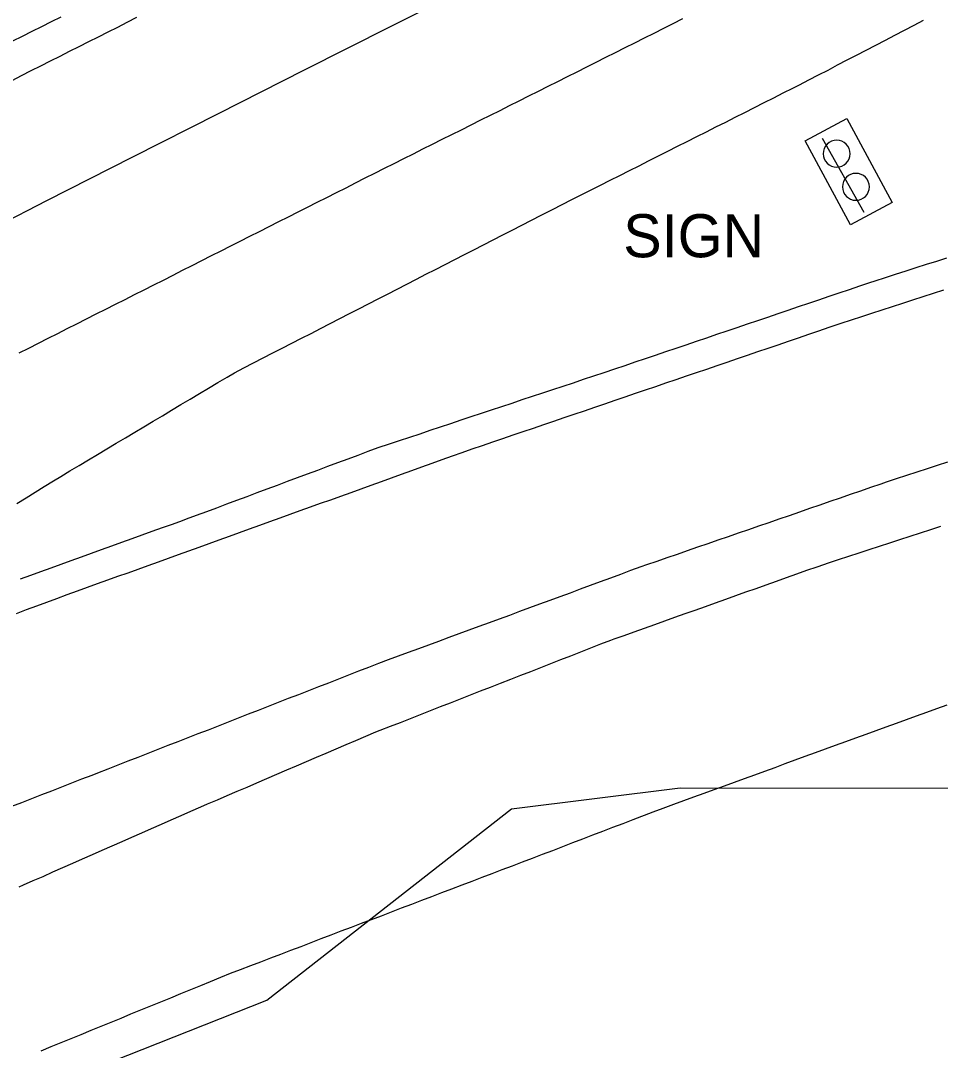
# Model space of a CAD drawing. Extents: x 1901471 to 1963503, y 756461 to 799997.
# Drawn here: x 1928749.8 to 1928835.2, y 772581.7 to 772677.3 of the extents above; entities that cross this region are included whole.
import ezdxf

# ---------------------------------------------------------------- set-up
doc = ezdxf.new("R2010")
doc.units = 0
for name, color, linetype in [('Default', 7, 'Continuous'), ('RD_EX_Bldg', 7, 'Continuous'), ('RD_EX_Conc', 7, 'Continuous'), ('RD_EX_H2O', 7, 'Continuous'), ('RD_EX_Road', 7, 'Continuous'), ('RD_EX_VEG', 7, 'Continuous'), ('RD_HC_Cl', 7, 'Continuous')]:
    doc.layers.add(name, color=color, linetype=linetype)

# ---------------------------------------------------------------- blocks, each defined once
blk = doc.blocks.new('SIGNPOST')
at = {"layer": 'Default'}
for start, end in [(90, 270), (270, 90)]:
    blk.add_arc((0, 0), 0.127, start, end, dxfattribs=at)

msp = doc.modelspace()

# ---------------------------------------------------------------- linework, layer by layer
at = {"layer": 'RD_EX_Bldg'}
msp.add_lwpolyline([(1928824.18, 772666.36), (1928828.05, 772659.49)], dxfattribs=at)
at = {"layer": 'RD_EX_Conc'}
msp.add_lwpolyline([(1928826.47, 772668.19), (1928830.68, 772660.39), (1928826.82, 772658.3), (1928822.61, 772666.1)], close=True, dxfattribs=at)
at = {"layer": 'RD_EX_H2O'}
msp.add_lwpolyline([(1928751.69, 772581.67), (1928752.62, 772582.05), (1928753.54, 772582.43), (1928754.47, 772582.8), (1928755.39, 772583.18), (1928756.32, 772583.56), (1928758.17, 772584.32), (1928759.1, 772584.7), (1928760.02, 772585.08), (1928760.95, 772585.45), (1928761.87, 772585.83), (1928762.8, 772586.21), (1928763.72, 772586.59), (1928764.65, 772586.97), (1928764.65, 772586.97), (1928765.57, 772587.35), (1928766.5, 772587.73), (1928767.42, 772588.1), (1928768.35, 772588.48), (1928769.27, 772588.86), (1928770.2, 772589.22), (1928771.14, 772589.57), (1928772.07, 772589.93), (1928773.01, 772590.29), (1928773.94, 772590.64), (1928774.87, 772591), (1928775.81, 772591.35), (1928776.74, 772591.71), (1928777.68, 772592.07), (1928778.61, 772592.42), (1928779.55, 772592.78), (1928780.48, 772593.14), (1928781.41, 772593.49), (1928782.35, 772593.85), (1928783.28, 772594.2), (1928784.22, 772594.56), (1928785.15, 772594.92), (1928786.09, 772595.27), (1928787.02, 772595.63), (1928787.95, 772595.99), (1928788.89, 772596.34), (1928789.82, 772596.7), (1928790.76, 772597.06), (1928791.69, 772597.41), (1928792.63, 772597.77), (1928793.56, 772598.12), (1928794.49, 772598.48), (1928795.43, 772598.84), (1928796.36, 772599.19), (1928797.3, 772599.55), (1928798.23, 772599.91), (1928799.17, 772600.26), (1928800.1, 772600.62), (1928801.03, 772600.98), (1928801.97, 772601.33), (1928802.9, 772601.69), (1928803.84, 772602.04), (1928804.77, 772602.4), (1928805.7, 772602.76), (1928806.64, 772603.11), (1928808.51, 772603.83), (1928809.44, 772604.18), (1928810.41, 772604.55), (1928811.35, 772604.89), (1928812.29, 772605.23), (1928813.23, 772605.58), (1928814.17, 772605.92), (1928815.11, 772606.26), (1928816.05, 772606.6), (1928816.99, 772606.94), (1928817.93, 772607.28), (1928818.87, 772607.62), (1928819.81, 772607.96), (1928820.75, 772608.31), (1928821.68, 772608.65), (1928822.62, 772608.99), (1928823.56, 772609.33), (1928824.5, 772609.67), (1928825.44, 772610.01), (1928825.44, 772610.01), (1928826.38, 772610.35), (1928827.32, 772610.7), (1928828.26, 772611.04), (1928829.2, 772611.38), (1928830.14, 772611.72), (1928831.08, 772612.06), (1928832.02, 772612.4), (1928832.96, 772612.74), (1928833.9, 772613.08), (1928834.84, 772613.43), (1928835.78, 772613.77)], dxfattribs=at)
at = {"layer": 'RD_EX_Road'}
for points in [[(1928749.06, 772675.38), (1928749.96, 772675.83), (1928750.85, 772676.28), (1928751.75, 772676.73), (1928752.64, 772677.17), (1928753.53, 772677.62)], [(1928748.98, 772671.71), (1928749.87, 772672.17), (1928750.76, 772672.62), (1928751.65, 772673.07), (1928752.55, 772673.52), (1928753.44, 772673.97), (1928754.33, 772674.42), (1928755.22, 772674.87), (1928756.11, 772675.32), (1928757.01, 772675.77), (1928757.9, 772676.22), (1928758.79, 772676.67), (1928759.68, 772677.13), (1928760.58, 772677.58)], [(1928749.43, 772632.45), (1928750.28, 772632.97), (1928751.13, 772633.5), (1928751.98, 772634.02), (1928752.83, 772634.55), (1928753.5, 772634.96), (1928754.36, 772635.48), (1928755.22, 772635.99), (1928756.08, 772636.5), (1928756.93, 772637.01), (1928757.79, 772637.53), (1928758.65, 772638.04), (1928759.51, 772638.55), (1928760.37, 772639.06), (1928761.22, 772639.58), (1928762.08, 772640.09), (1928762.94, 772640.6), (1928763.8, 772641.11), (1928764.66, 772641.63), (1928765.51, 772642.14), (1928766.37, 772642.65), (1928767.23, 772643.16), (1928768.09, 772643.68), (1928768.95, 772644.19), (1928769.62, 772644.59), (1928770.51, 772645.05), (1928771.4, 772645.5), (1928772.29, 772645.96), (1928773.18, 772646.42), (1928774.07, 772646.87), (1928774.96, 772647.33), (1928775.85, 772647.79), (1928776.74, 772648.24), (1928777.63, 772648.7), (1928778.52, 772649.16), (1928779.41, 772649.61), (1928780.3, 772650.07), (1928781.19, 772650.53), (1928782.08, 772650.98), (1928782.96, 772651.44), (1928783.85, 772651.89), (1928784.74, 772652.35), (1928785.63, 772652.81), (1928786.52, 772653.26), (1928787.41, 772653.72), (1928788.3, 772654.18), (1928789.19, 772654.63), (1928790.08, 772655.09), (1928790.97, 772655.55), (1928791.86, 772656), (1928792.75, 772656.46), (1928793.64, 772656.92), (1928794.53, 772657.37), (1928795.42, 772657.83), (1928796.31, 772658.29), (1928797.2, 772658.74), (1928798.09, 772659.2), (1928798.98, 772659.65), (1928799.16, 772659.75), (1928800.05, 772660.2), (1928800.94, 772660.65), (1928801.83, 772661.1), (1928802.73, 772661.55), (1928803.62, 772662), (1928804.51, 772662.45), (1928805.41, 772662.9), (1928806.3, 772663.35), (1928807.19, 772663.8), (1928808.08, 772664.25), (1928808.98, 772664.7), (1928809.87, 772665.15), (1928810.76, 772665.6), (1928811.66, 772666.05), (1928812.55, 772666.5), (1928813.44, 772666.95), (1928814.33, 772667.4), (1928815.23, 772667.85), (1928816.12, 772668.3), (1928817.01, 772668.75), (1928817.91, 772669.2), (1928818.8, 772669.65), (1928819.69, 772670.1), (1928820.58, 772670.55), (1928821.48, 772671), (1928822.07, 772671.3), (1928822.96, 772671.76), (1928823.85, 772672.22), (1928824.73, 772672.68), (1928825.62, 772673.15), (1928826.51, 772673.61), (1928827.39, 772674.07), (1928828.28, 772674.53), (1928829.17, 772674.99), (1928830.06, 772675.45), (1928830.94, 772675.91), (1928831.83, 772676.38), (1928832.72, 772676.84), (1928833.6, 772677.3)], [(1928811.23, 772677.42), (1928810.34, 772676.97), (1928809.45, 772676.52), (1928808.55, 772676.07), (1928807.66, 772675.62), (1928806.76, 772675.18), (1928805.87, 772674.73), (1928804.98, 772674.28), (1928804.08, 772673.83), (1928803.19, 772673.38), (1928802.3, 772672.94), (1928801.4, 772672.49), (1928800.51, 772672.04), (1928799.61, 772671.59), (1928798.72, 772671.14), (1928797.83, 772670.7), (1928796.93, 772670.25), (1928796.04, 772669.8), (1928795.14, 772669.35), (1928794.25, 772668.9), (1928793.36, 772668.46), (1928792.46, 772668.01), (1928791.57, 772667.56), (1928790.68, 772667.11), (1928789.78, 772666.66), (1928788.89, 772666.22), (1928787.99, 772665.77), (1928787.1, 772665.32), (1928786.21, 772664.87), (1928785.31, 772664.43), (1928784.42, 772663.98), (1928783.52, 772663.53), (1928782.63, 772663.08), (1928781.74, 772662.64), (1928780.85, 772662.19), (1928779.96, 772661.73), (1928779.07, 772661.28), (1928778.18, 772660.83), (1928777.28, 772660.38), (1928776.39, 772659.93), (1928775.5, 772659.48), (1928774.61, 772659.03), (1928773.71, 772658.58), (1928772.82, 772658.13), (1928771.93, 772657.67), (1928771.04, 772657.22), (1928770.14, 772656.77), (1928769.25, 772656.32), (1928768.36, 772655.87), (1928767.47, 772655.42), (1928766.58, 772654.97), (1928765.68, 772654.52), (1928764.79, 772654.07), (1928763.9, 772653.61), (1928763.01, 772653.16), (1928762.11, 772652.71), (1928761.22, 772652.26), (1928760.33, 772651.81), (1928759.44, 772651.36), (1928758.55, 772650.91), (1928757.65, 772650.46), (1928756.76, 772650.01), (1928755.87, 772649.55), (1928754.98, 772649.1), (1928754.08, 772648.65), (1928753.19, 772648.2), (1928752.3, 772647.75), (1928751.41, 772647.3), (1928750.52, 772646.85), (1928749.62, 772646.4)], [(1928835.74, 772655.23), (1928834.79, 772654.92), (1928833.84, 772654.62), (1928832.89, 772654.31), (1928831.94, 772654), (1928830.98, 772653.7), (1928830.03, 772653.39), (1928829.08, 772653.09), (1928828.59, 772652.93), (1928827.64, 772652.61), (1928826.7, 772652.29), (1928825.75, 772651.97), (1928824.8, 772651.65), (1928823.86, 772651.33), (1928822.91, 772651.01), (1928821.96, 772650.69), (1928821.01, 772650.37), (1928820.07, 772650.04), (1928819.12, 772649.72), (1928818.17, 772649.4), (1928817.23, 772649.08), (1928816.28, 772648.76), (1928815.33, 772648.44), (1928814.38, 772648.12), (1928813.44, 772647.8), (1928812.49, 772647.48), (1928811.54, 772647.16), (1928810.6, 772646.84), (1928809.65, 772646.52), (1928808.7, 772646.2), (1928807.75, 772645.88), (1928806.81, 772645.56), (1928805.86, 772645.24), (1928804.91, 772644.92), (1928803.91, 772644.58), (1928802.96, 772644.26), (1928802.01, 772643.95), (1928801.06, 772643.63), (1928800.11, 772643.32), (1928799.16, 772643), (1928798.22, 772642.69), (1928797.27, 772642.37), (1928796.32, 772642.06), (1928795.37, 772641.74), (1928794.42, 772641.43), (1928793.47, 772641.11), (1928792.52, 772640.8), (1928791.57, 772640.48), (1928790.63, 772640.17), (1928789.68, 772639.85), (1928788.73, 772639.53), (1928787.78, 772639.22), (1928786.83, 772638.9), (1928785.88, 772638.59), (1928784.93, 772638.27), (1928783.98, 772637.96), (1928782.95, 772637.62), (1928782.01, 772637.27), (1928781.08, 772636.92), (1928780.14, 772636.57), (1928779.2, 772636.22), (1928778.27, 772635.87), (1928777.33, 772635.52), (1928776.39, 772635.17), (1928775.46, 772634.82), (1928774.52, 772634.48), (1928773.58, 772634.13), (1928772.65, 772633.78), (1928771.71, 772633.43), (1928770.77, 772633.08), (1928769.83, 772632.73), (1928768.9, 772632.38), (1928767.96, 772632.03), (1928767.02, 772631.68), (1928766.09, 772631.34), (1928765.15, 772630.99), (1928764.79, 772630.85), (1928763.85, 772630.51), (1928762.91, 772630.18), (1928761.97, 772629.84), (1928761.03, 772629.5), (1928760.09, 772629.16), (1928759.15, 772628.82), (1928758.21, 772628.48), (1928757.27, 772628.14), (1928756.33, 772627.8), (1928755.39, 772627.46), (1928754.45, 772627.12), (1928753.51, 772626.78), (1928752.57, 772626.44), (1928751.63, 772626.1), (1928750.69, 772625.76), (1928749.75, 772625.42)], [(1928749.4, 772622.25), (1928750.34, 772622.6), (1928751.28, 772622.95), (1928752.21, 772623.3), (1928753.15, 772623.65), (1928754.1, 772624), (1928755.05, 772624.34), (1928755.99, 772624.68), (1928756.93, 772625.02), (1928757.87, 772625.36), (1928758.81, 772625.7), (1928759.75, 772626.03), (1928760.69, 772626.37), (1928761.63, 772626.71), (1928762.57, 772627.05), (1928763.51, 772627.39), (1928764.45, 772627.73), (1928765.39, 772628.07), (1928766.34, 772628.4), (1928767.28, 772628.74), (1928768.22, 772629.08), (1928769.16, 772629.42), (1928770.1, 772629.76), (1928771.04, 772630.1), (1928771.98, 772630.44), (1928772.92, 772630.77), (1928773.86, 772631.11), (1928774.8, 772631.45), (1928775.74, 772631.79), (1928776.68, 772632.13), (1928777.62, 772632.47), (1928778.57, 772632.8), (1928779.51, 772633.14), (1928780.45, 772633.48), (1928781.39, 772633.82), (1928782.33, 772634.16), (1928783.27, 772634.5), (1928784.21, 772634.84), (1928785.15, 772635.17), (1928786.09, 772635.51), (1928787.03, 772635.85), (1928787.97, 772636.19), (1928788.91, 772636.53), (1928789.86, 772636.87), (1928790.76, 772637.19), (1928791.71, 772637.52), (1928792.66, 772637.84), (1928793.6, 772638.16), (1928794.55, 772638.48), (1928795.5, 772638.81), (1928796.44, 772639.13), (1928797.39, 772639.45), (1928798.34, 772639.77), (1928799.28, 772640.1), (1928800.23, 772640.42), (1928801.18, 772640.74), (1928802.12, 772641.06), (1928803.07, 772641.39), (1928804.01, 772641.71), (1928804.96, 772642.03), (1928805.91, 772642.35), (1928806.85, 772642.68), (1928807.8, 772643), (1928808.75, 772643.32), (1928809.69, 772643.64), (1928810.64, 772643.97), (1928811.59, 772644.29), (1928812.53, 772644.61), (1928813.48, 772644.93), (1928814.43, 772645.26), (1928815.37, 772645.58), (1928816.32, 772645.9), (1928817.27, 772646.22), (1928818.21, 772646.55), (1928819.16, 772646.87), (1928820.1, 772647.19), (1928821.05, 772647.51), (1928822, 772647.83), (1928822.94, 772648.16), (1928823.89, 772648.48), (1928824.84, 772648.8), (1928825.78, 772649.12), (1928825.96, 772649.19), (1928826.91, 772649.49), (1928827.86, 772649.8), (1928828.81, 772650.11), (1928829.76, 772650.42), (1928830.72, 772650.73), (1928831.67, 772651.04), (1928832.62, 772651.35), (1928833.57, 772651.66), (1928834.52, 772651.97), (1928835.47, 772652.27)], [(1928835.82, 772636.3), (1928834.87, 772635.99), (1928833.92, 772635.68), (1928832.97, 772635.36), (1928832.02, 772635.05), (1928831.07, 772634.74), (1928830.12, 772634.42), (1928829.63, 772634.26), (1928828.68, 772633.94), (1928827.74, 772633.61), (1928826.79, 772633.28), (1928825.85, 772632.96), (1928824.9, 772632.63), (1928823.96, 772632.3), (1928823.01, 772631.98), (1928822.07, 772631.65), (1928821.12, 772631.32), (1928820.18, 772631), (1928819.23, 772630.67), (1928818.29, 772630.34), (1928817.34, 772630.02), (1928816.4, 772629.69), (1928815.45, 772629.36), (1928814.51, 772629.04), (1928813.56, 772628.71), (1928812.62, 772628.39), (1928811.67, 772628.06), (1928810.73, 772627.73), (1928809.78, 772627.41), (1928808.84, 772627.08), (1928807.89, 772626.75), (1928807.34, 772626.56), (1928806.4, 772626.22), (1928805.47, 772625.87), (1928804.53, 772625.53), (1928803.59, 772625.18), (1928802.65, 772624.84), (1928801.71, 772624.49), (1928800.78, 772624.14), (1928799.84, 772623.8), (1928798.9, 772623.45), (1928797.96, 772623.11), (1928797.02, 772622.76), (1928796.08, 772622.42), (1928795.15, 772622.07), (1928794.21, 772621.73), (1928793.27, 772621.38), (1928792.33, 772621.04), (1928791.39, 772620.69), (1928790.45, 772620.35), (1928789.52, 772620), (1928788.58, 772619.65), (1928787.64, 772619.31), (1928786.7, 772618.96), (1928785.76, 772618.62), (1928784.82, 772618.27), (1928783.89, 772617.93), (1928783.01, 772617.61), (1928782.08, 772617.24), (1928781.15, 772616.88), (1928780.22, 772616.52), (1928779.29, 772616.15), (1928778.35, 772615.79), (1928777.42, 772615.43), (1928776.49, 772615.06), (1928775.56, 772614.7), (1928774.63, 772614.34), (1928773.7, 772613.97), (1928772.77, 772613.61), (1928771.83, 772613.25), (1928770.9, 772612.89), (1928769.97, 772612.52), (1928769.04, 772612.16), (1928768.11, 772611.8), (1928767.18, 772611.43), (1928766.24, 772611.07), (1928765.31, 772610.71), (1928764.38, 772610.34), (1928763.45, 772609.98), (1928762.52, 772609.62), (1928761.59, 772609.25), (1928760.66, 772608.89), (1928759.72, 772608.53), (1928758.79, 772608.17), (1928757.86, 772607.8), (1928756.93, 772607.44), (1928756.38, 772607.22), (1928755.44, 772606.86), (1928754.51, 772606.5), (1928753.58, 772606.14), (1928752.65, 772605.77), (1928751.72, 772605.41), (1928750.79, 772605.05), (1928749.85, 772604.68), (1928748.92, 772604.32)], [(1928835.18, 772630.33), (1928834.23, 772630.01), (1928833.28, 772629.7), (1928832.33, 772629.39), (1928831.38, 772629.08), (1928830.43, 772628.77), (1928829.48, 772628.46), (1928828.53, 772628.14), (1928827.58, 772627.83), (1928826.63, 772627.52), (1928825.68, 772627.21), (1928824.73, 772626.9), (1928823.78, 772626.58), (1928823.68, 772626.55), (1928822.74, 772626.22), (1928821.8, 772625.88), (1928820.85, 772625.55), (1928819.91, 772625.21), (1928818.97, 772624.88), (1928818.03, 772624.54), (1928817.08, 772624.21), (1928816.14, 772623.87), (1928815.2, 772623.54), (1928814.26, 772623.2), (1928813.32, 772622.87), (1928812.37, 772622.53), (1928811.43, 772622.2), (1928810.49, 772621.86), (1928809.55, 772621.53), (1928808.61, 772621.19), (1928807.66, 772620.85), (1928806.72, 772620.52), (1928805.78, 772620.18), (1928804.84, 772619.85), (1928804.55, 772619.75), (1928803.62, 772619.39), (1928802.69, 772619.02), (1928801.76, 772618.66), (1928800.83, 772618.29), (1928799.9, 772617.93), (1928798.97, 772617.57), (1928798.03, 772617.2), (1928797.1, 772616.84), (1928796.17, 772616.48), (1928795.24, 772616.11), (1928794.31, 772615.75), (1928793.38, 772615.39), (1928792.45, 772615.02), (1928791.52, 772614.66), (1928790.58, 772614.3), (1928789.65, 772613.93), (1928788.72, 772613.57), (1928787.79, 772613.21), (1928786.86, 772612.84), (1928785.93, 772612.48), (1928785, 772612.11), (1928784.07, 772611.75), (1928783.13, 772611.39), (1928782.71, 772611.22), (1928781.8, 772610.83), (1928780.88, 772610.44), (1928779.96, 772610.04), (1928779.04, 772609.65), (1928778.12, 772609.26), (1928777.2, 772608.87), (1928776.28, 772608.47), (1928775.36, 772608.08), (1928774.45, 772607.69), (1928773.53, 772607.29), (1928772.61, 772606.9), (1928771.69, 772606.51), (1928770.77, 772606.11), (1928769.85, 772605.72), (1928768.93, 772605.33), (1928768.01, 772604.93), (1928767.09, 772604.54), (1928766.48, 772604.28), (1928765.56, 772603.87), (1928764.65, 772603.47), (1928763.73, 772603.07), (1928762.82, 772602.66), (1928761.9, 772602.26), (1928760.99, 772601.86), (1928760.07, 772601.45), (1928759.16, 772601.05), (1928758.24, 772600.65), (1928757.33, 772600.24), (1928756.41, 772599.84), (1928755.5, 772599.44), (1928754.58, 772599.03), (1928753.67, 772598.63), (1928752.75, 772598.23), (1928751.84, 772597.82), (1928750.92, 772597.42), (1928750.01, 772597.02), (1928749.62, 772596.84)]]:
    msp.add_lwpolyline(points, dxfattribs=at)
at = {"layer": 'RD_EX_VEG'}
msp.add_lwpolyline([(1928566.62, 772493.18), (1928592.33, 772499.26), (1928635.93, 772524.43), (1928719.36, 772565.3), (1928772.65, 772586.37), (1928795.36, 772604.13), (1928811, 772606.06), (1928836.41, 772606.03), (1928863.91, 772614.6), (1928890.82, 772620.55), (1928901.78, 772617.79), (1928939.07, 772631.97)], dxfattribs=at)
at = {"layer": 'RD_HC_Cl'}
for centre, radius, start, end in [((1933934.019, 762479.741), 11482.379, 112.0131601, 122.8458902), ((1933920.665, 762509.144), 11420.505, 112.014247, 122.8463779), ((1933910.025, 762523.402), 11373.858, 112.013249, 123.5418878)]:
    msp.add_arc(centre, radius, start, end, dxfattribs=at)

# ---------------------------------------------------------------- block references
at = {"layer": 'RD_EX_Bldg', "xscale": 9.84251968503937, "yscale": 9.84251968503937}
for p in [(1928825.54, 772664.91), (1928827.32, 772661.84)]:
    msp.add_blockref('SIGNPOST', p, dxfattribs=at)

# ---------------------------------------------------------------- texts
at = {"layer": 'RD_EX_Road'}
msp.add_text('SIGN', height=4, dxfattribs=at).set_placement((1928805.72, 772655.3))

doc.saveas('drawing.dxf')
